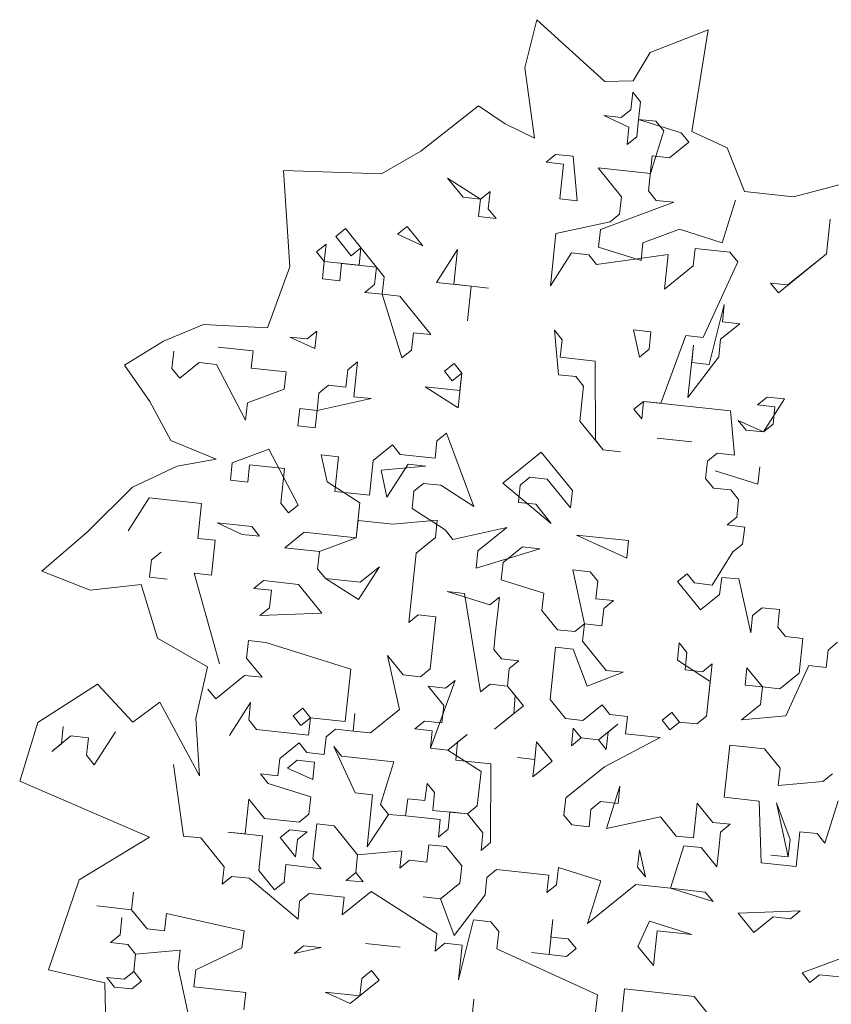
# Model space of a CAD drawing. Header units: metres. Extents: x -228 to 168, y -124 to 293.
# Tile 507 of 613: x 118.88 to 122.47, y 37.1 to 41.45. Entities that reach past the tile are written whole.
import ezdxf

# ---------------------------------------------------------------- set-up
doc = ezdxf.new("R2010")
doc.units = ezdxf.units.M
doc.header["$MEASUREMENT"] = 0
doc.layers.add('Bepflanzung.3 _ UMGEBUNG', color=7, linetype='Continuous')

msp = doc.modelspace()

# ---------------------------------------------------------------- linework, layer by layer
at = {"layer": 'Bepflanzung.3 _ UMGEBUNG', "color": 33, "linetype": 'Continuous', "lineweight": 18, "true_color": 0xa89c73}
for p, q in [((121.1656, 41.4548), (121.1125, 41.2417)), ((121.4659, 41.182), (121.1656, 41.4548)), ((121.9227, 41.4107), (121.6672, 41.3099)), ((121.8511, 40.9608), (121.9227, 41.4107)), ((121.6672, 41.3099), (121.5916, 41.1849)), ((121.1125, 41.2417), (121.1556, 40.9318)), ((121.5916, 41.1849), (121.4659, 41.182)), ((121.5814, 41.0571), (121.5897, 41.134)), ((121.5897, 41.134), (121.624, 41.0914)), ((120.9088, 41.0737), (120.6527, 40.8738)), ((121.026, 40.9947), (120.9088, 41.0737)), ((121.624, 41.0914), (121.6157, 41.0145)), ((121.5732, 40.9802), (121.462, 41.031)), ((121.462, 41.031), (121.5388, 41.0228)), ((121.5388, 41.0228), (121.5814, 41.0571)), ((121.1556, 40.9318), (121.026, 40.9947)), ((121.6157, 41.0145), (121.6075, 40.9377)), ((121.6157, 41.0145), (121.8038, 40.9555)), ((121.6926, 41.0063), (121.6157, 41.0145)), ((121.7269, 40.9637), (121.6926, 41.0063)), ((121.5649, 40.9033), (121.5732, 40.9802)), ((121.6679, 40.7756), (121.7269, 40.9637)), ((121.8038, 40.9555), (121.8381, 40.9129)), ((122.0066, 40.889), (121.8511, 40.9608)), ((121.6075, 40.9377), (121.5649, 40.9033)), ((121.8381, 40.9129), (121.753, 40.8443)), ((120.6527, 40.8738), (120.4793, 40.7731)), ((121.2066, 40.8251), (121.2491, 40.8594)), ((121.2491, 40.8594), (121.326, 40.8512)), ((122.0844, 40.6958), (122.0066, 40.889)), ((121.2835, 40.8169), (121.2066, 40.8251)), ((121.267, 40.6631), (121.2835, 40.8169)), ((121.326, 40.8512), (121.3438, 40.6549)), ((121.6761, 40.8525), (121.6596, 40.6988)), ((121.753, 40.8443), (121.6761, 40.8525)), ((120.4793, 40.7731), (120.0462, 40.789)), ((120.0462, 40.789), (120.074, 40.3622)), ((121.5402, 40.6727), (121.4372, 40.8004)), ((121.4372, 40.8004), (121.6679, 40.7756)), ((120.9169, 40.6618), (120.7713, 40.7552)), ((120.7713, 40.7552), (120.84, 40.67)), ((122.5525, 40.7383), (122.3001, 40.6727)), ((120.9169, 40.6618), (120.9594, 40.6961)), ((120.9594, 40.6961), (120.9512, 40.6192)), ((121.6596, 40.6988), (121.694, 40.6562)), ((122.3001, 40.6727), (122.0844, 40.6958)), ((120.84, 40.67), (120.9169, 40.6618)), ((120.9086, 40.5849), (120.9169, 40.6618)), ((121.3438, 40.6549), (121.267, 40.6631)), ((121.7708, 40.648), (121.4468, 40.5272)), ((121.5319, 40.5958), (121.5402, 40.6727)), ((121.694, 40.6562), (121.7708, 40.648)), ((121.985, 40.4694), (122.0441, 40.6575)), ((120.9512, 40.6192), (120.9855, 40.5766)), ((121.4894, 40.5615), (121.5319, 40.5958)), ((120.9855, 40.5766), (120.9086, 40.5849)), ((121.2505, 40.5093), (121.4894, 40.5615)), ((122.4463, 40.42), (122.4628, 40.5737)), ((122.4628, 40.5737), (122.4463, 40.42)), ((120.277, 40.4971), (120.3196, 40.5314)), ((120.3196, 40.5314), (120.4912, 40.3186)), ((120.5503, 40.5067), (120.5928, 40.541)), ((120.5928, 40.541), (120.6615, 40.4559)), ((121.2257, 40.2787), (121.2505, 40.5093)), ((121.4468, 40.5272), (121.4386, 40.4503)), ((121.6349, 40.4681), (121.7969, 40.5285)), ((121.7969, 40.5285), (121.985, 40.4694)), ((120.3457, 40.412), (120.277, 40.4971)), ((120.6615, 40.4559), (120.5503, 40.5067)), ((121.6266, 40.3912), (121.6349, 40.4681)), ((120.1919, 40.4285), (120.2345, 40.4628)), ((120.2262, 40.3859), (120.1919, 40.4285)), ((120.2345, 40.4628), (120.2262, 40.3859)), ((120.3882, 40.4463), (120.3457, 40.412)), ((120.38, 40.3694), (120.3882, 40.4463)), ((120.7219, 40.2938), (120.8152, 40.4394)), ((120.8152, 40.4394), (120.7987, 40.2856)), ((121.3191, 40.4242), (121.2257, 40.2787)), ((121.396, 40.416), (121.3191, 40.4242)), ((121.4386, 40.4503), (121.6266, 40.3912)), ((121.8655, 40.4434), (121.8573, 40.3665)), ((122.0193, 40.4269), (121.8655, 40.4434)), ((122.0536, 40.3843), (122.0193, 40.4269)), ((120.218, 40.309), (120.2262, 40.3859)), ((120.2262, 40.3859), (120.38, 40.3694)), ((120.3031, 40.3776), (120.2949, 40.3008)), ((120.4569, 40.3612), (120.3031, 40.3776)), ((121.4303, 40.3734), (121.396, 40.416)), ((121.7461, 40.4173), (121.4303, 40.3734)), ((121.7296, 40.2635), (121.7461, 40.4173)), ((121.9012, 40.0507), (122.0536, 40.3843)), ((122.4463, 40.42), (122.2335, 40.2484)), ((122.276, 40.2827), (122.4463, 40.42)), ((120.074, 40.3622), (119.9752, 40.0931)), ((120.4486, 40.2843), (120.4569, 40.3612)), ((121.8573, 40.3665), (121.7296, 40.2635)), ((120.2949, 40.3008), (120.218, 40.309)), ((120.4912, 40.3186), (120.483, 40.2417)), ((120.8756, 40.2774), (120.7219, 40.2938)), ((122.2335, 40.2484), (122.1992, 40.2909)), ((122.1992, 40.2909), (122.276, 40.2827)), ((120.4061, 40.2499), (120.4486, 40.2843)), ((120.483, 40.2417), (120.4061, 40.2499)), ((120.7987, 40.2856), (120.9525, 40.2691)), ((120.8756, 40.2774), (120.8591, 40.1236)), ((120.8591, 40.1236), (120.8756, 40.2774)), ((120.9525, 40.2691), (120.8756, 40.2774)), ((120.483, 40.2417), (120.5598, 40.2335)), ((120.5694, 39.9602), (120.483, 40.2417)), ((120.5598, 40.2335), (120.6971, 40.0632)), ((121.9273, 39.9313), (121.9946, 40.1962)), ((121.9946, 40.1962), (121.9863, 40.1193)), ((121.9863, 40.1193), (122.0632, 40.1111)), ((119.6931, 40.1072), (119.5162, 40.0335)), ((119.9752, 40.0931), (119.6931, 40.1072)), ((120.1507, 40.044), (120.1932, 40.0784)), ((120.1932, 40.0784), (120.185, 40.0015)), ((121.2614, 39.886), (121.2436, 40.0824)), ((121.2436, 40.0824), (121.2779, 40.0398)), ((121.6197, 39.9642), (121.5937, 40.0837)), ((121.5937, 40.0837), (121.6705, 40.0754)), ((121.6705, 40.0754), (121.6623, 39.9986)), ((122.0632, 40.1111), (121.9781, 40.0425)), ((119.5162, 40.0335), (119.3433, 39.9276)), ((120.185, 40.0015), (120.0738, 40.0523)), ((120.0738, 40.0523), (120.1507, 40.044)), ((120.6202, 40.0714), (120.612, 39.9946)), ((120.6971, 40.0632), (120.6202, 40.0714)), ((121.2779, 40.0398), (121.2696, 39.9629)), ((121.7144, 39.7597), (121.8243, 40.0589)), ((121.8243, 40.0589), (121.9012, 40.0507)), ((121.9781, 40.0425), (121.9698, 39.9656)), ((119.5534, 39.9137), (119.5617, 39.9906)), ((119.758, 40.0084), (119.9118, 39.9919)), ((119.9118, 39.9919), (119.9035, 39.915)), ((120.612, 39.9946), (120.5694, 39.9602)), ((121.6623, 39.9986), (121.6197, 39.9642)), ((121.8339, 39.7857), (121.8586, 40.0164)), ((121.8586, 40.0164), (121.8504, 39.9395)), ((120.3305, 39.9081), (120.3731, 39.9424)), ((120.3731, 39.9424), (120.3566, 39.7886)), ((121.2696, 39.9629), (121.4234, 39.9464)), ((121.4234, 39.9464), (121.4247, 39.5963)), ((121.9698, 39.9656), (121.8339, 39.7857)), ((119.3433, 39.9276), (119.4549, 39.7674)), ((119.5877, 39.8711), (119.5534, 39.9137)), ((119.6729, 39.9397), (119.5877, 39.8711)), ((119.7498, 39.9315), (119.6729, 39.9397)), ((119.8788, 39.6844), (119.7498, 39.9315)), ((119.9035, 39.915), (120.0573, 39.8985)), ((120.3223, 39.8312), (120.3305, 39.9081)), ((120.7575, 39.9012), (120.8001, 39.9355)), ((120.7918, 39.8586), (120.7575, 39.9012)), ((120.8001, 39.9355), (120.8344, 39.8929)), ((121.8504, 39.9395), (121.9273, 39.9313)), ((120.0573, 39.8985), (120.0491, 39.8216)), ((120.8344, 39.8929), (120.7918, 39.8586)), ((120.8344, 39.8929), (120.8179, 39.7392)), ((120.8261, 39.816), (120.8344, 39.8929)), ((121.3383, 39.8778), (121.2614, 39.886)), ((121.3726, 39.8352), (121.3383, 39.8778)), ((120.0491, 39.8216), (119.887, 39.7612)), ((120.2028, 39.8051), (120.2454, 39.8395)), ((120.2454, 39.8395), (120.3223, 39.8312)), ((120.8179, 39.7392), (120.6724, 39.8325)), ((120.6724, 39.8325), (120.8261, 39.816)), ((121.3561, 39.6814), (121.3726, 39.8352)), ((120.1946, 39.7282), (120.2028, 39.8051)), ((120.4335, 39.7804), (120.1946, 39.7282)), ((120.3566, 39.7886), (120.4335, 39.7804)), ((122.1414, 39.7527), (122.184, 39.7871)), ((122.2609, 39.7788), (122.1675, 39.6333)), ((122.184, 39.7871), (122.2609, 39.7788)), ((119.4549, 39.7674), (119.5483, 39.5958)), ((119.887, 39.7612), (119.8788, 39.6844)), ((120.1094, 39.6596), (120.1177, 39.7365)), ((120.1177, 39.7365), (120.1946, 39.7282)), ((120.1946, 39.7282), (120.1863, 39.6514)), ((121.595, 39.7336), (121.6376, 39.7679)), ((121.6293, 39.691), (121.595, 39.7336)), ((121.6376, 39.7679), (121.6293, 39.691)), ((122.022, 39.7267), (121.6376, 39.7679)), ((121.6376, 39.7679), (121.7144, 39.7597)), ((122.0398, 39.5303), (122.022, 39.7267)), ((122.2183, 39.7445), (122.1414, 39.7527)), ((122.2101, 39.6676), (122.2183, 39.7445)), ((121.4591, 39.5537), (121.3561, 39.6814)), ((122.1675, 39.6333), (122.0563, 39.6841)), ((122.0563, 39.6841), (122.0906, 39.6415)), ((120.1863, 39.6514), (120.1094, 39.6596)), ((122.0906, 39.6415), (122.1675, 39.6333)), ((122.1675, 39.6333), (122.2101, 39.6676)), ((119.5483, 39.5958), (119.7492, 39.5123)), ((120.7245, 39.5936), (120.7671, 39.628)), ((120.7671, 39.628), (120.8879, 39.3039)), ((121.4247, 39.5963), (121.4591, 39.5537)), ((121.698, 39.6059), (121.8517, 39.5894)), ((121.8517, 39.5894), (121.698, 39.6059)), ((119.8197, 39.4963), (119.9817, 39.5567)), ((119.9817, 39.5567), (120.1108, 39.3095)), ((120.4431, 39.5072), (120.5282, 39.5758)), ((120.5282, 39.5758), (120.5625, 39.5332)), ((120.7163, 39.5168), (120.7245, 39.5936)), ((121.4591, 39.5537), (121.5359, 39.5455)), ((121.5359, 39.5455), (121.4591, 39.5537)), ((119.7492, 39.5123), (119.5769, 39.4817)), ((120.2385, 39.4125), (120.2124, 39.5319)), ((120.2124, 39.5319), (120.2893, 39.5237)), ((120.2893, 39.5237), (120.2728, 39.3699)), ((120.5625, 39.5332), (120.7163, 39.5168)), ((121.0156, 39.4069), (121.1858, 39.5442)), ((121.1858, 39.5442), (121.3231, 39.3739)), ((121.9204, 39.5043), (121.9629, 39.5386)), ((121.9629, 39.5386), (122.0398, 39.5303)), ((119.5769, 39.4817), (119.3786, 39.3888)), ((119.8115, 39.4194), (119.8197, 39.4963)), ((119.8966, 39.488), (119.8884, 39.4111)), ((120.0504, 39.4715), (119.8966, 39.488)), ((120.0339, 39.3178), (120.0504, 39.4715)), ((120.4266, 39.3534), (120.4431, 39.5072)), ((120.4774, 39.4646), (120.6737, 39.4824)), ((120.5034, 39.3452), (120.4774, 39.4646)), ((120.5968, 39.4907), (120.5034, 39.3452)), ((120.6737, 39.4824), (120.5968, 39.4907)), ((121.9121, 39.4274), (121.9204, 39.5043)), ((122.151, 39.4795), (122.1428, 39.4026)), ((122.1428, 39.4026), (122.151, 39.4795)), ((121.135, 39.433), (121.0925, 39.3986)), ((121.2119, 39.4247), (121.135, 39.433)), ((121.3149, 39.297), (121.2119, 39.4247)), ((121.9464, 39.3848), (121.9121, 39.4274)), ((122.1428, 39.4026), (121.9547, 39.4617)), ((121.9547, 39.4617), (122.1428, 39.4026)), ((119.3786, 39.3888), (119.1799, 39.192)), ((119.8884, 39.4111), (119.8115, 39.4194)), ((120.384, 39.3191), (120.2385, 39.4125)), ((120.6655, 39.4056), (120.6229, 39.3712)), ((120.7423, 39.3973), (120.6655, 39.4056)), ((120.8879, 39.3039), (120.7423, 39.3973)), ((121.2297, 39.2284), (121.0156, 39.4069)), ((121.0925, 39.3986), (121.0842, 39.3218)), ((122.0233, 39.3766), (121.9464, 39.3848)), ((119.4531, 39.3412), (119.3598, 39.1956)), ((119.6838, 39.3164), (119.4531, 39.3412)), ((120.2728, 39.3699), (120.4266, 39.3534)), ((120.6229, 39.3712), (120.6147, 39.2943)), ((121.3231, 39.3739), (121.3149, 39.297)), ((122.0576, 39.334), (122.0233, 39.3766)), ((122.0494, 39.2571), (122.0576, 39.334)), ((119.6673, 39.1627), (119.6838, 39.3164)), ((120.0682, 39.2752), (120.0339, 39.3178)), ((120.1108, 39.3095), (120.0682, 39.2752)), ((120.3675, 39.1653), (120.384, 39.3191)), ((120.6147, 39.2943), (120.7602, 39.201)), ((121.0842, 39.3218), (121.1611, 39.3135)), ((121.1611, 39.3135), (121.2297, 39.2284)), ((122.0068, 39.2228), (122.0494, 39.2571)), ((119.8636, 39.1805), (119.7524, 39.2313)), ((119.7524, 39.2313), (119.9062, 39.2148)), ((119.9062, 39.2148), (119.9405, 39.1722)), ((120.3758, 39.2422), (120.3675, 39.1653)), ((120.5295, 39.2257), (120.3758, 39.2422)), ((120.7259, 39.2435), (120.5295, 39.2257)), ((120.7176, 39.1667), (120.7259, 39.2435)), ((120.7945, 39.1584), (121.0334, 39.2106)), ((121.0334, 39.2106), (120.9057, 39.1076)), ((122.0854, 39.2124), (122.0068, 39.2228)), ((122.0755, 39.1377), (122.0854, 39.2124)), ((119.1799, 39.192), (118.9781, 39.0179)), ((119.7442, 39.1544), (119.6673, 39.1627)), ((119.9405, 39.1722), (119.8636, 39.1805)), ((120.0517, 39.1214), (120.1369, 39.1901)), ((120.1369, 39.1901), (120.3675, 39.1653)), ((120.3675, 39.1653), (120.2055, 39.1049)), ((120.6325, 39.098), (120.7176, 39.1667)), ((120.7602, 39.201), (120.7945, 39.1584)), ((121.5633, 39.0759), (121.3409, 39.1776)), ((121.3409, 39.1776), (121.5716, 39.1528)), ((119.7277, 39.0006), (119.7442, 39.1544)), ((120.2055, 39.1049), (120.0517, 39.1214)), ((120.8975, 39.0307), (121.1789, 39.1172)), ((121.102, 39.1254), (121.0169, 39.0568)), ((121.1789, 39.1172), (121.102, 39.1254)), ((121.5716, 39.1528), (121.5633, 39.0759)), ((122.0329, 39.1033), (122.0755, 39.1377)), ((119.5053, 39.1023), (119.4627, 39.0679)), ((120.2055, 39.1049), (120.1972, 39.028)), ((120.1972, 39.028), (120.2055, 39.1049)), ((120.5995, 38.7905), (120.6325, 39.098)), ((120.9057, 39.1076), (120.8975, 39.0307)), ((121.9412, 38.9557), (122.0329, 39.1033)), ((119.4627, 39.0679), (119.4545, 38.9911)), ((120.4705, 39.0376), (120.3771, 38.8921)), ((120.3853, 38.969), (120.4705, 39.0376)), ((121.0169, 39.0568), (121.0087, 38.9799)), ((118.9781, 39.0179), (119.1911, 38.9342)), ((119.4545, 38.9911), (119.5314, 38.9828)), ((119.7633, 38.608), (119.6508, 39.0089)), ((119.6508, 39.0089), (119.7277, 39.0006)), ((120.1972, 39.028), (120.2316, 38.9855)), ((120.2316, 38.9855), (120.1972, 39.028)), ((120.2316, 38.9855), (120.3853, 38.969)), ((120.3771, 38.8921), (120.2316, 38.9855)), ((121.3766, 38.7849), (121.3244, 39.0238)), ((121.3244, 39.0238), (121.4013, 39.0155)), ((121.4013, 39.0155), (121.4356, 38.973)), ((121.7875, 38.9722), (121.83, 39.0065)), ((121.83, 39.0065), (121.8626, 38.9661)), ((121.9838, 38.99), (121.9738, 38.9153)), ((122.059, 38.9839), (121.9838, 38.99)), ((119.1911, 38.9342), (119.4173, 38.959)), ((119.4173, 38.959), (119.4899, 38.7221)), ((119.9158, 38.9416), (119.9583, 38.9759)), ((119.9583, 38.9759), (120.1121, 38.9594)), ((120.1121, 38.9594), (120.2151, 38.8317)), ((121.0087, 38.9799), (121.1967, 38.9208)), ((121.4356, 38.973), (121.4274, 38.8961)), ((121.8887, 38.8466), (121.7875, 38.9722)), ((121.8626, 38.9661), (121.9412, 38.9557)), ((122.1111, 38.745), (122.059, 38.9839)), ((119.9927, 38.9333), (119.9158, 38.9416)), ((119.9844, 38.8564), (119.9927, 38.9333)), ((120.8466, 38.9195), (120.7698, 38.9278)), ((120.7698, 38.9278), (120.9578, 38.8687)), ((120.9166, 38.4843), (120.8466, 38.9195)), ((120.9578, 38.8687), (121.0004, 38.903)), ((121.0004, 38.903), (120.9839, 38.7492)), ((121.1967, 38.9208), (121.1885, 38.844)), ((121.9738, 38.9153), (121.8887, 38.8466)), ((119.9419, 38.8221), (119.9844, 38.8564)), ((121.4274, 38.8961), (121.5043, 38.8879)), ((121.5043, 38.8879), (121.4617, 38.8535)), ((122.1619, 38.8562), (122.1194, 38.8219)), ((122.2388, 38.848), (122.1619, 38.8562)), ((120.2151, 38.8317), (119.9419, 38.8221)), ((120.6421, 38.8248), (120.5995, 38.7905)), ((120.7189, 38.8165), (120.6421, 38.8248)), ((120.6942, 38.5859), (120.7189, 38.8165)), ((121.1885, 38.844), (121.2571, 38.7588)), ((121.4617, 38.8535), (121.4535, 38.7766)), ((122.1194, 38.8219), (122.1111, 38.745)), ((122.2306, 38.7711), (122.2388, 38.848)), ((121.334, 38.7506), (121.3766, 38.7849)), ((121.3766, 38.7849), (121.3683, 38.708)), ((121.4535, 38.7766), (121.3766, 38.7849)), ((122.2649, 38.7285), (122.2306, 38.7711)), ((120.9839, 38.7492), (120.9757, 38.6724)), ((121.2571, 38.7588), (121.334, 38.7506)), ((122.3418, 38.7203), (122.2649, 38.7285)), ((119.4899, 38.7221), (119.7096, 38.5951)), ((119.891, 38.7109), (119.8828, 38.634)), ((119.9679, 38.7027), (119.891, 38.7109)), ((120.3441, 38.5846), (119.9679, 38.7027)), ((121.2489, 38.6819), (121.2242, 38.4513)), ((121.3258, 38.6737), (121.2489, 38.6819)), ((121.3683, 38.708), (121.473, 38.5782)), ((121.7871, 38.6242), (121.7953, 38.7011)), ((121.7953, 38.7011), (121.8296, 38.6585)), ((122.3253, 38.5665), (122.3418, 38.7203)), ((122.4955, 38.7038), (122.453, 38.6694)), ((120.5583, 38.4061), (120.5061, 38.645)), ((120.5061, 38.645), (120.5748, 38.5598)), ((120.9757, 38.6724), (121.01, 38.6298)), ((121.3879, 38.5095), (121.3258, 38.6737)), ((121.8296, 38.6585), (121.8214, 38.5816)), ((122.453, 38.6694), (122.4447, 38.5926)), ((119.7096, 38.5951), (119.659, 38.3661)), ((119.8828, 38.634), (119.9514, 38.5489)), ((121.01, 38.6298), (121.0869, 38.6215)), ((121.0869, 38.6215), (121.0443, 38.5872)), ((121.9326, 38.5308), (121.7871, 38.6242)), ((121.8983, 38.5734), (121.9409, 38.6077)), ((121.9409, 38.6077), (121.9161, 38.3771)), ((122.3678, 38.6008), (122.2662, 38.3784)), ((122.4447, 38.5926), (122.3678, 38.6008)), ((119.8745, 38.5572), (119.7469, 38.4542)), ((119.9514, 38.5489), (119.8745, 38.5572)), ((120.3194, 38.3539), (120.3441, 38.5846)), ((120.5748, 38.5598), (120.6516, 38.5516)), ((120.6516, 38.5516), (120.6942, 38.5859)), ((121.0443, 38.5872), (121.0361, 38.5103)), ((121.5482, 38.5721), (121.3879, 38.5095)), ((121.473, 38.5782), (121.5482, 38.5721)), ((121.8214, 38.5816), (121.8983, 38.5734)), ((122.0864, 38.5143), (122.0946, 38.5912)), ((122.0946, 38.5912), (122.1633, 38.5061)), ((122.2401, 38.4979), (122.3253, 38.5665)), ((119.2237, 38.519), (118.9608, 38.3491)), ((119.3804, 38.3507), (119.2237, 38.519)), ((120.7546, 38.4239), (120.686, 38.509)), ((120.686, 38.509), (120.7628, 38.5008)), ((120.8054, 38.5351), (120.6955, 38.2358)), ((120.7628, 38.5008), (120.8054, 38.5351)), ((120.9592, 38.5186), (120.9166, 38.4843)), ((121.0361, 38.5103), (120.9592, 38.5186)), ((121.0361, 38.5103), (121.1064, 38.4231)), ((121.0704, 38.4678), (121.0361, 38.5103)), ((121.9161, 38.3771), (121.9326, 38.5308)), ((122.1633, 38.5061), (122.0864, 38.5143)), ((119.7469, 38.4542), (119.7125, 38.4968)), ((121.0639, 38.3888), (121.0704, 38.4678)), ((122.155, 38.4292), (122.1633, 38.5061)), ((122.1633, 38.5061), (122.2401, 38.4979)), ((119.5002, 38.4396), (119.3804, 38.3507)), ((119.6755, 38.1135), (119.5002, 38.4396)), ((119.8072, 38.2922), (119.9006, 38.4377)), ((119.9006, 38.4377), (119.8924, 38.3608)), ((120.7464, 38.347), (120.7546, 38.4239)), ((121.1064, 38.4231), (120.9787, 38.3201)), ((121.2242, 38.4513), (121.2928, 38.3662)), ((121.3697, 38.3579), (121.4548, 38.4265)), ((121.4548, 38.4265), (121.4891, 38.384)), ((122.0699, 38.3606), (122.155, 38.4292)), ((120.0887, 38.3786), (120.1313, 38.413)), ((120.123, 38.3361), (120.0887, 38.3786)), ((120.1313, 38.413), (120.1656, 38.3704)), ((120.3537, 38.3113), (120.3619, 38.3882)), ((120.3619, 38.3882), (120.3537, 38.3113)), ((120.4306, 38.3031), (120.5583, 38.4061)), ((120.9787, 38.3201), (121.0639, 38.3888)), ((121.4891, 38.384), (121.566, 38.3757)), ((121.7198, 38.3592), (121.7623, 38.3936)), ((121.7623, 38.3936), (121.7967, 38.351)), ((121.9161, 38.3771), (121.8735, 38.3427)), ((121.8735, 38.3427), (121.9161, 38.3771)), ((122.2662, 38.3784), (122.0699, 38.3606)), ((118.9608, 38.3491), (118.8802, 38.0905)), ((119.659, 38.3661), (119.6755, 38.1135)), ((119.8924, 38.3608), (119.9267, 38.3183)), ((120.1656, 38.3704), (120.123, 38.3361)), ((120.1573, 38.2935), (120.1656, 38.3704)), ((120.1656, 38.3704), (120.3194, 38.3539)), ((120.6269, 38.3209), (120.6695, 38.3552)), ((120.6695, 38.3552), (120.7464, 38.347)), ((121.2928, 38.3662), (121.3697, 38.3579)), ((121.4383, 38.2728), (121.5234, 38.3414)), ((121.5234, 38.3414), (121.4809, 38.3071)), ((121.566, 38.3757), (121.5578, 38.2988)), ((121.7541, 38.3167), (121.7198, 38.3592)), ((121.7967, 38.351), (121.7541, 38.3167)), ((121.8735, 38.3427), (121.7967, 38.351)), ((121.7967, 38.351), (121.8735, 38.3427)), ((119.107, 38.2895), (119.0219, 38.2209)), ((119.0645, 38.2552), (119.0727, 38.3321)), ((119.1839, 38.2813), (119.107, 38.2895)), ((119.3034, 38.3073), (119.21, 38.1618)), ((119.9267, 38.3183), (120.1573, 38.2935)), ((120.2342, 38.2853), (120.2768, 38.3196)), ((120.2768, 38.3196), (120.3537, 38.3113)), ((120.3537, 38.3113), (120.4306, 38.3031)), ((120.7038, 38.3127), (120.6269, 38.3209)), ((120.6955, 38.2358), (120.7038, 38.3127)), ((120.7724, 38.2275), (120.8576, 38.2962)), ((120.8576, 38.2962), (120.815, 38.2619)), ((121.3189, 38.2467), (121.3271, 38.3236)), ((121.3271, 38.3236), (121.3614, 38.281)), ((121.4809, 38.3071), (121.4726, 38.2302)), ((121.5578, 38.2988), (121.7115, 38.2824)), ((119.0219, 38.2209), (119.0645, 38.2552)), ((119.1757, 38.2044), (119.1839, 38.2813)), ((120.0296, 38.1906), (120.1148, 38.2592)), ((120.1148, 38.2592), (120.1491, 38.2166)), ((120.226, 38.2084), (120.2342, 38.2853)), ((120.815, 38.2619), (120.8085, 38.1828)), ((121.1568, 38.1863), (121.1651, 38.2632)), ((121.1651, 38.2632), (121.2337, 38.1781)), ((121.3614, 38.281), (121.3189, 38.2467)), ((121.4383, 38.2728), (121.3614, 38.281)), ((121.3614, 38.281), (121.4383, 38.2728)), ((121.4726, 38.2302), (121.4383, 38.2728)), ((121.7115, 38.2824), (121.4644, 38.1533)), ((121.9943, 38.0187), (122.0191, 38.2494)), ((122.0191, 38.2494), (122.1728, 38.2329)), ((119.21, 38.1618), (119.1757, 38.2044)), ((120.1491, 38.2166), (120.226, 38.2084)), ((120.3633, 38.0381), (120.2685, 38.2427)), ((120.2685, 38.2427), (120.3029, 38.2001)), ((120.7724, 38.2275), (120.6955, 38.2358)), ((120.6955, 38.2358), (120.7724, 38.2275)), ((120.9197, 38.132), (120.7724, 38.2275)), ((122.1728, 38.2329), (122.2415, 38.1477)), ((119.604, 37.8474), (119.5601, 38.1632)), ((120.0214, 38.1137), (120.0296, 38.1906)), ((120.064, 38.148), (120.1065, 38.1823)), ((120.1065, 38.1823), (120.1834, 38.1741)), ((120.1834, 38.1741), (120.1752, 38.0972)), ((120.3029, 38.2001), (120.5335, 38.1754)), ((120.5335, 38.1754), (120.4745, 37.9873)), ((120.8085, 38.1828), (120.9622, 38.1664)), ((120.9622, 38.1664), (120.9618, 37.8184)), ((121.1568, 38.1863), (121.08, 38.1946)), ((121.08, 38.1946), (121.1568, 38.1863)), ((121.1486, 38.1094), (121.1568, 38.1863)), ((121.2337, 38.1781), (121.1486, 38.1094)), ((119.9788, 38.0794), (119.9445, 38.1219)), ((119.9445, 38.1219), (120.0214, 38.1137)), ((120.1752, 38.0972), (120.064, 38.148)), ((120.9015, 37.9804), (120.9197, 38.132)), ((121.4644, 38.1533), (121.2941, 38.016)), ((122.2415, 38.1477), (122.2332, 38.0709)), ((122.4296, 38.0887), (122.4721, 38.123)), ((118.8802, 38.0905), (119.454, 37.8417)), ((120.1669, 38.0203), (119.9788, 38.0794)), ((120.6708, 38.0051), (120.6808, 38.0799)), ((120.6808, 38.0799), (120.7134, 38.0395)), ((122.2332, 38.0709), (122.4296, 38.0887)), ((120.4401, 38.0299), (120.3633, 38.0381)), ((120.4154, 37.7992), (120.4401, 38.0299)), ((120.7134, 38.0395), (120.7068, 37.9604)), ((121.533, 38.0682), (121.474, 37.8801)), ((121.5248, 37.9913), (121.533, 38.0682)), ((119.8772, 37.8569), (119.8937, 38.0107)), ((119.8937, 38.0107), (119.9623, 37.9256)), ((120.1587, 37.9434), (120.1669, 38.0203)), ((120.4745, 37.9873), (120.5105, 37.9426)), ((120.5857, 37.9365), (120.5956, 38.0113)), ((120.5956, 38.0113), (120.6708, 38.0051)), ((121.2941, 38.016), (121.2859, 37.9392)), ((121.4053, 37.9652), (121.4479, 37.9996)), ((121.4479, 37.9996), (121.5248, 37.9913)), ((121.8584, 37.8389), (121.8749, 37.9926)), ((121.8749, 37.9926), (121.9435, 37.9075)), ((122.1481, 38.0022), (121.9943, 38.0187)), ((122.1577, 37.729), (122.1481, 38.0022)), ((122.2771, 37.7551), (122.225, 37.994)), ((122.225, 37.994), (122.2854, 37.832)), ((122.4982, 38.0036), (122.4391, 37.8155)), ((120.1161, 37.9091), (120.1587, 37.9434)), ((120.5105, 37.9426), (120.4154, 37.7992)), ((120.5105, 37.9426), (120.5857, 37.9365)), ((120.5857, 37.9365), (120.5105, 37.9426)), ((120.7068, 37.9604), (120.8589, 37.9461)), ((120.782, 37.9543), (120.7738, 37.8774)), ((120.8589, 37.9461), (120.782, 37.9543)), ((120.8589, 37.9461), (120.9015, 37.9804)), ((120.9275, 37.8609), (120.8589, 37.9461)), ((121.3971, 37.8884), (121.4053, 37.9652)), ((119.9623, 37.9256), (120.1161, 37.9091)), ((120.193, 37.9008), (120.1765, 37.7471)), ((120.2699, 37.8926), (120.193, 37.9008)), ((120.7394, 37.92), (120.5857, 37.9365)), ((120.7312, 37.8431), (120.7394, 37.92)), ((121.2859, 37.9392), (121.3202, 37.8966)), ((121.474, 37.8801), (121.7129, 37.9323)), ((121.7129, 37.9323), (121.7815, 37.8471)), ((121.9435, 37.9075), (122.0204, 37.8993)), ((122.0204, 37.8993), (121.9778, 37.8649)), ((119.9541, 37.8487), (119.8003, 37.8652)), ((119.8003, 37.8652), (119.8772, 37.8569)), ((120.031, 37.8405), (120.0735, 37.8748)), ((120.0735, 37.8748), (120.1504, 37.8665)), ((120.1504, 37.8665), (120.1079, 37.8322)), ((120.3728, 37.7649), (120.2699, 37.8926)), ((120.7738, 37.8774), (120.7312, 37.8431)), ((120.9193, 37.7841), (120.9275, 37.8609)), ((121.3202, 37.8966), (121.3971, 37.8884)), ((121.9778, 37.8649), (121.9696, 37.7881)), ((122.3279, 37.8663), (122.3114, 37.7125)), ((122.4048, 37.858), (122.3279, 37.8663)), ((122.4391, 37.8155), (122.4048, 37.858)), ((119.454, 37.8417), (119.1426, 37.6537)), ((119.6809, 37.8391), (119.604, 37.8474)), ((119.7838, 37.7114), (119.6809, 37.8391)), ((119.9376, 37.6949), (119.9541, 37.8487)), ((120.0996, 37.7553), (120.031, 37.8405)), ((120.1079, 37.8322), (120.0996, 37.7553)), ((120.9618, 37.8184), (120.9193, 37.7841)), ((121.7815, 37.8471), (121.8584, 37.8389)), ((122.2854, 37.832), (122.2771, 37.7551)), ((120.5692, 37.7827), (120.3728, 37.7649)), ((120.5609, 37.7058), (120.5692, 37.7827)), ((120.6886, 37.8088), (120.6804, 37.7319)), ((120.7655, 37.8006), (120.6886, 37.8088)), ((120.8341, 37.7154), (120.7655, 37.8006)), ((121.6195, 37.7867), (121.6112, 37.7098)), ((121.6456, 37.6673), (121.6195, 37.7867)), ((121.8158, 37.8046), (121.7568, 37.6165)), ((121.8927, 37.7963), (121.8158, 37.8046)), ((121.9613, 37.7112), (121.8927, 37.7963)), ((121.9696, 37.7881), (121.9613, 37.7112)), ((120.1765, 37.7471), (120.2125, 37.7024)), ((120.3728, 37.7649), (120.3663, 37.6859)), ((120.3663, 37.6859), (120.3728, 37.7649)), ((120.6035, 37.7402), (120.5609, 37.7058)), ((120.6804, 37.7319), (120.6035, 37.7402)), ((122.3114, 37.7125), (122.1577, 37.729)), ((122.2771, 37.7551), (122.2002, 37.7633)), ((122.2002, 37.7633), (122.2771, 37.7551)), ((119.7756, 37.6345), (119.7838, 37.7114)), ((120.0062, 37.6098), (119.9376, 37.6949)), ((120.0571, 37.721), (120.0488, 37.6441)), ((120.2125, 37.7024), (120.0571, 37.721)), ((120.3237, 37.6516), (120.3663, 37.6859)), ((120.3663, 37.6859), (120.3989, 37.6455)), ((120.8259, 37.6385), (120.8341, 37.7154)), ((120.9879, 37.6989), (120.9454, 37.6646)), ((121.2186, 37.6742), (120.9879, 37.6989)), ((121.2611, 37.7085), (121.2529, 37.6316)), ((121.4492, 37.6495), (121.2611, 37.7085)), ((121.6112, 37.7098), (121.6456, 37.6673)), ((119.1426, 37.6537), (119.0077, 37.2561)), ((119.8182, 37.6689), (119.7756, 37.6345)), ((119.895, 37.6606), (119.8182, 37.6689)), ((120.1109, 37.48), (119.895, 37.6606)), ((120.0488, 37.6441), (120.0062, 37.6098)), ((120.3989, 37.6455), (120.3237, 37.6516)), ((120.7408, 37.5699), (120.8259, 37.6385)), ((120.9454, 37.6646), (120.9371, 37.5877)), ((121.2103, 37.5973), (121.2186, 37.6742)), ((121.3902, 37.4614), (121.4492, 37.6495)), ((119.3747, 37.522), (119.3829, 37.5989)), ((119.3829, 37.5989), (119.3747, 37.522)), ((120.16, 37.5933), (120.1174, 37.559)), ((120.3138, 37.5768), (120.16, 37.5933)), ((120.4332, 37.6029), (120.3055, 37.4999)), ((120.7243, 37.4161), (120.4332, 37.6029)), ((121.2529, 37.6316), (121.2103, 37.5973)), ((121.603, 37.633), (121.3902, 37.4614)), ((121.7568, 37.6165), (121.603, 37.633)), ((121.7568, 37.6165), (121.9105, 37.6)), ((121.9449, 37.5574), (121.7568, 37.6165)), ((121.9105, 37.6), (121.9449, 37.5574)), ((120.1174, 37.559), (120.1109, 37.48)), ((120.3055, 37.4999), (120.3138, 37.5768)), ((120.7408, 37.5699), (120.6639, 37.5781)), ((120.6639, 37.5781), (120.7408, 37.5699)), ((120.8012, 37.4079), (120.7408, 37.5699)), ((120.9371, 37.5877), (120.8012, 37.4079)), ((119.2209, 37.5385), (119.3747, 37.522)), ((119.3747, 37.522), (119.4433, 37.4369)), ((122.0561, 37.5066), (122.3293, 37.5162)), ((122.1247, 37.4215), (122.0561, 37.5066)), ((122.3293, 37.5162), (122.2867, 37.4819)), ((119.3239, 37.4108), (119.3321, 37.4877)), ((119.5202, 37.4286), (119.5284, 37.5055)), ((119.5284, 37.5055), (119.872, 37.4278)), ((120.8863, 37.4765), (120.819, 37.2116)), ((120.9632, 37.4683), (120.8863, 37.4765)), ((120.9975, 37.4257), (120.9632, 37.4683)), ((121.2199, 37.3241), (121.2364, 37.4779)), ((121.2364, 37.4779), (121.2282, 37.401)), ((121.6126, 37.3597), (121.6634, 37.4709)), ((121.6634, 37.4709), (121.8515, 37.4119)), ((122.2098, 37.4901), (122.1247, 37.4215)), ((122.2867, 37.4819), (122.2098, 37.4901)), ((119.4433, 37.4369), (119.5202, 37.4286)), ((119.872, 37.4278), (119.8621, 37.3531)), ((120.9893, 37.3488), (120.9975, 37.4257)), ((121.6977, 37.4284), (121.6812, 37.2746)), ((121.8515, 37.4119), (121.6977, 37.4284)), ((119.2813, 37.3765), (119.3239, 37.4108)), ((119.3582, 37.3682), (119.2813, 37.3765)), ((120.716, 37.3392), (120.7243, 37.4161)), ((121.2282, 37.401), (121.305, 37.3927)), ((121.305, 37.3927), (121.3394, 37.3502)), ((119.3925, 37.3257), (119.3582, 37.3682)), ((119.5888, 37.3435), (119.3925, 37.3257)), ((119.5806, 37.2666), (119.5888, 37.3435)), ((119.8621, 37.3531), (119.6592, 37.2562)), ((120.0927, 37.3283), (120.1353, 37.3627)), ((120.2122, 37.3544), (120.0927, 37.3283)), ((120.1353, 37.3627), (120.2122, 37.3544)), ((120.4085, 37.3722), (120.5623, 37.3557)), ((120.5623, 37.3557), (120.4085, 37.3722)), ((120.7586, 37.3736), (120.716, 37.3392)), ((120.8355, 37.3653), (120.7586, 37.3736)), ((120.819, 37.2116), (120.8355, 37.3653)), ((121.4341, 37.1456), (120.9893, 37.3488)), ((121.2968, 37.3158), (121.143, 37.3323)), ((121.143, 37.3323), (121.2199, 37.3241)), ((121.3394, 37.3502), (121.2968, 37.3158)), ((121.6812, 37.2746), (121.6126, 37.3597)), ((119.3925, 37.3257), (119.3843, 37.2488)), ((119.3843, 37.2488), (119.3925, 37.3257)), ((122.3389, 37.243), (122.5009, 37.3033)), ((119.0077, 37.2561), (119.2569, 37.1987)), ((119.3417, 37.2145), (119.3843, 37.2488)), ((119.3843, 37.2488), (119.4186, 37.2062)), ((119.6327, 37.0277), (119.5806, 37.2666)), ((119.6592, 37.2562), (119.6492, 37.1815)), ((120.392, 37.2185), (120.4346, 37.2528)), ((120.4346, 37.2528), (120.4689, 37.2102)), ((119.2991, 37.1801), (119.2648, 37.2227)), ((119.2648, 37.2227), (119.3417, 37.2145)), ((119.4186, 37.2062), (119.376, 37.1719)), ((120.4689, 37.2102), (120.3412, 37.1073)), ((120.3838, 37.1416), (120.392, 37.2185)), ((122.3732, 37.2004), (122.3389, 37.243)), ((122.4157, 37.2347), (122.3732, 37.2004)), ((122.5695, 37.2182), (122.4157, 37.2347)), ((119.2569, 37.1987), (119.2646, 36.8032)), ((119.376, 37.1719), (119.2991, 37.1801)), ((119.6492, 37.1815), (119.8799, 37.1567)), ((120.3412, 37.1073), (120.23, 37.1581)), ((120.23, 37.1581), (120.3838, 37.1416)), ((121.5535, 37.1717), (121.537, 37.0179)), ((121.8611, 37.1387), (121.5535, 37.1717)), ((119.8799, 37.1567), (119.8716, 37.0799)), ((120.8794, 37.0495), (120.8876, 37.1264)), ((120.8876, 37.1264), (120.8794, 37.0495)), ((121.4258, 37.0687), (121.4341, 37.1456)), ((121.9297, 37.0535), (121.8611, 37.1387))]:
    msp.add_line(p, q, dxfattribs=at)

doc.saveas('drawing.dxf')
